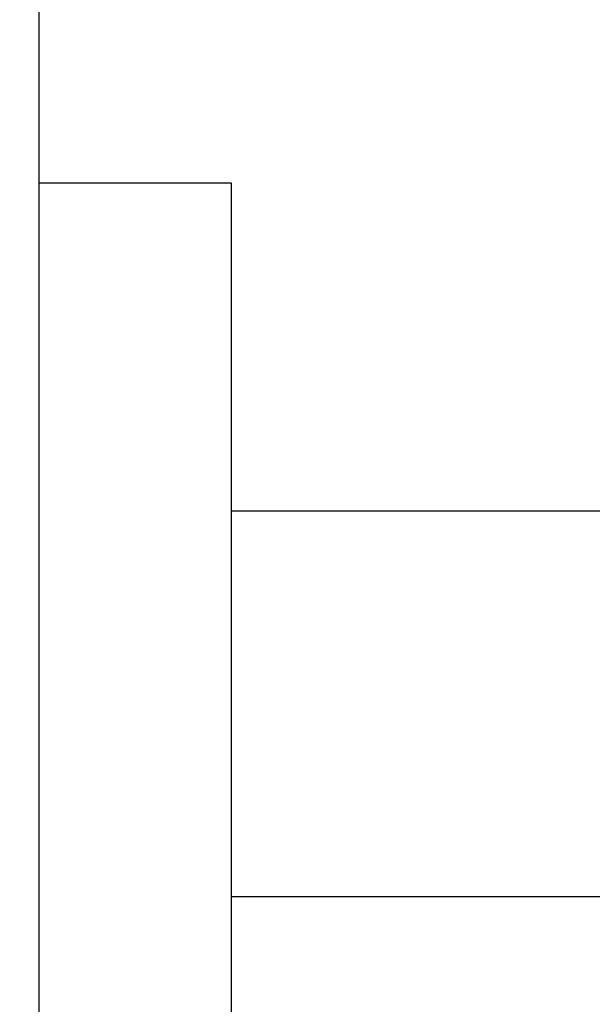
# Model space of a CAD drawing. Header units: millimetres. Extents: x -36478 to 31050, y -14815 to 11827.
# Tile 613 of 656: x -651 to -622, y 1184 to 1235. Entities that reach past the tile are written whole.
import ezdxf

# ---------------------------------------------------------------- set-up
doc = ezdxf.new("R2010")
doc.units = ezdxf.units.MM
doc.header["$MEASUREMENT"] = 0
doc.linetypes.add('Wipeout_Contour', pattern=[1000, 0, -1000])
for name, color, linetype in [('Nové_Konstrukce - nosné', 7, 'Continuous'), ('Nové_Kóty - SP', 7, 'Continuous'), ('Nové_Výplně - Povrchové', 7, 'Continuous')]:
    doc.layers.add(name, color=color, linetype=linetype)
doc.styles.add('GENEROVANÝ_STYL_2', font='txt')
doc.dimstyles.new('GENEROVANÝ_STYL__1', dxfattribs={"dimtxt": 125, "dimasz": 190, "dimexe": 0.18, "dimexo": 300, "dimgap": 0, "dimtad": 1, "dimdec": 0, "dimzin": 0, "dimdsep": 46, "dimtxsty": 'GENEROVANÝ_STYL_2', "dimblk": 'ARROWHEAD_6', "dimblk1": 'ARROWHEAD_6', "dimblk2": 'ARROWHEAD_6', "dimcen": 0.09, "dimclrd": 1, "dimclre": 1, "dimclrt": 1, "dimazin": 0, "dimtfac": 1, "dimtdec": 4, "dimtmove": 0, "dimatfit": 3, "dimfxl": 1, "dimtolj": 1, "dimtzin": 0, "dimarcsym": 0})

# ---------------------------------------------------------------- blocks, each defined once
blk = doc.blocks.new('*D6275')
at = {"layer": 'Nové_Kóty - SP', "color": 1, "linetype": 'Continuous', "lineweight": 25}
for p, q in [((1043.774, 3280), (1243.774, 3080)), ((1331.274, 3180), (843.774, 3180)), ((1143.774, 200), (1143.774, 3180)), ((1043.774, 300), (1243.774, 100)), ((1331.274, 200), (843.774, 200)), ((1143.774, -398.512), (1143.774, 200))]:
    blk.add_line(p, q, dxfattribs=at)
at = {"layer": 'Nové_Kóty - SP', "color": 1, "lineweight": 25, "char_height": 125, "attachment_point": 7, "rotation": 90, "style": 'GENEROVANÝ_STYL_2'}
for s, insert in [('\\A1;{\\pql;\\fArial|b0|i0|c0|p38;300}', (1118.774, 2795.427)), ('\\A1;{\\pql;\\fArial|b0|i0|c0|p38;2\xa0980}', (1118.774, 1333.999))]:
    blk.add_mtext(s, dxfattribs=dict(at, insert=insert))
blk = doc.blocks.new('ARROWHEAD_6')
at = {"color": 0, "linetype": 'Continuous', "lineweight": 0}
for p, q in [((-0.5, -0.5), (0.5, 0.5)), ((0, 0), (-1, 0))]:
    blk.add_line(p, q, dxfattribs=at)
blk = doc.blocks.new('*D6333')
at = {"layer": 'Nové_Kóty - SP', "color": 1, "linetype": 'Continuous', "lineweight": 25}
for p, q in [((1592.495, 10900.318), (1592.495, 11050.318)), ((1692.495, 10800.318), (1492.495, 11000.318)), ((1779.995, 10900.318), (1292.495, 10900.318)), ((1592.495, 200), (1592.495, 10900.318)), ((1492.495, 300), (1692.495, 100)), ((1779.995, 200), (1292.495, 200)), ((1592.495, -398.512), (1592.495, 200))]:
    blk.add_line(p, q, dxfattribs=at)
at = {"layer": 'Nové_Kóty - SP', "color": 1, "lineweight": 25, "insert": (1567.495, 5289.016), "char_height": 125, "attachment_point": 7, "rotation": 90, "style": 'GENEROVANÝ_STYL_2'}
blk.add_mtext('\\A1;{\\pql;\\fArial|b0|i0|c0|p38;10\xa0700}', dxfattribs=at)

msp = doc.modelspace()

# ---------------------------------------------------------------- wipeouts: each hides what was drawn before it
at = {"color": 254, "linetype": 'Wipeout_Contour', "lineweight": 0, "ltscale": 5375.70355}
msp.add_wipeout([(-640.299, 1186.5), (-640.399, 1186.5), (-640.401, 1176.617), (-640.301, 1176.617)], dxfattribs=at).dxf.layer = 'Nové_Výplně - Povrchové'

# ---------------------------------------------------------------- next in the draw order: wipeouts: each hides what was drawn before it
at = {"color": 254, "linetype": 'Wipeout_Contour', "lineweight": 0, "ltscale": 5416.869017}
msp.add_wipeout([(-640.399, 1186.5), (-640.299, 1186.5), (-640.297, 1200), (-640.397, 1200)], dxfattribs=at).dxf.layer = 'Nové_Výplně - Povrchové'

# ---------------------------------------------------------------- next in the draw order: wipeouts: each hides what was drawn before it
at = {"color": 254, "linetype": 'Wipeout_Contour', "lineweight": 0, "ltscale": 5464.50975}
msp.add_wipeout([(-640.399, 1213.5), (-640.397, 1200), (-640.297, 1200), (-640.299, 1213.5)], dxfattribs=at).dxf.layer = 'Nové_Výplně - Povrchové'
at = {"color": 254, "linetype": 'Wipeout_Contour', "lineweight": 0, "ltscale": 5385.196657}
msp.add_wipeout([(-640.399, 1186.5), (-650.199, 1186.5), (-650.201, 1176.617), (-640.401, 1176.617)], dxfattribs=at).dxf.layer = 'Nové_Výplně - Povrchové'

# ---------------------------------------------------------------- next in the draw order: wipeouts: each hides what was drawn before it
at = {"color": 254, "linetype": 'Wipeout_Contour', "lineweight": 0, "ltscale": 5505.858615}
msp.add_wipeout([(-640.301, 1223.383), (-640.401, 1223.383), (-640.399, 1213.5), (-640.299, 1213.5)], dxfattribs=at).dxf.layer = 'Nové_Výplně - Povrchové'
at = {"color": 254, "linetype": 'Wipeout_Contour', "lineweight": 0, "ltscale": 5426.290214}
msp.add_wipeout([(-650.199, 1186.5), (-640.399, 1186.5), (-640.397, 1200), (-650.197, 1200)], dxfattribs=at).dxf.layer = 'Nové_Výplně - Povrchové'

# ---------------------------------------------------------------- next in the draw order: linework, layer by layer
at = {"layer": 'Nové_Konstrukce - nosné', "color": 1, "linetype": 'Continuous', "lineweight": 25}
msp.add_line((-640.301, 1176.617), (-640.299, 1186.5), dxfattribs=at)

# ---------------------------------------------------------------- next in the draw order: wipeouts: each hides what was drawn before it
at = {"color": 254, "linetype": 'Wipeout_Contour', "lineweight": 0, "ltscale": 5529.771101}
msp.add_wipeout([(-640.305, 1227), (-640.405, 1227), (-640.401, 1223.383), (-640.301, 1223.383)], dxfattribs=at).dxf.layer = 'Nové_Výplně - Povrchové'
at = {"color": 254, "linetype": 'Wipeout_Contour', "lineweight": 0, "ltscale": 5473.849063}
msp.add_wipeout([(-650.199, 1213.5), (-650.197, 1200), (-640.397, 1200), (-640.399, 1213.5)], dxfattribs=at).dxf.layer = 'Nové_Výplně - Povrchové'
at = {"color": 254, "linetype": 'Wipeout_Contour', "lineweight": 0, "ltscale": 5381.93426}
msp.add_wipeout([(-640.298, 1191.91), (-640.298, 1190), (-611.555, 1190), (-611.554, 1191.91)], dxfattribs=at).dxf.layer = 'Nové_Výplně - Povrchové'
at = {"color": 254, "linetype": 'Wipeout_Contour', "lineweight": 0, "ltscale": 5394.667053}
msp.add_wipeout([(-650.199, 1186.5), (-650.297, 1186.5), (-650.297, 1176.617), (-650.201, 1176.617)], dxfattribs=at).dxf.layer = 'Nové_Výplně - Povrchové'

# ---------------------------------------------------------------- next in the draw order: linework, layer by layer
at = {"layer": 'Nové_Konstrukce - nosné', "color": 1, "linetype": 'Continuous', "lineweight": 25}
msp.add_line((-611.555, 1190), (-640.298, 1190), dxfattribs=at)

# ---------------------------------------------------------------- next in the draw order: wipeouts: each hides what was drawn before it
at = {"color": 254, "linetype": 'Wipeout_Contour', "lineweight": 0, "ltscale": 5515.127995}
msp.add_wipeout([(-640.401, 1223.383), (-650.201, 1223.383), (-650.199, 1213.5), (-640.399, 1213.5)], dxfattribs=at).dxf.layer = 'Nové_Výplně - Povrchové'
at = {"color": 254, "linetype": 'Wipeout_Contour', "lineweight": 0, "ltscale": 6790.826767}
msp.add_wipeout([(-650.297, 1200), (-650.297, 1189.445), (-650.297, 1186.5), (-650.199, 1186.5), (-650.197, 1200)], dxfattribs=at).dxf.layer = 'Nové_Výplně - Povrchové'
at = {"color": 254, "linetype": 'Wipeout_Contour', "lineweight": 0, "ltscale": 5394.171979}
msp.add_wipeout([(-640.298, 1196.91), (-640.298, 1191.91), (-611.554, 1191.91), (-611.553, 1196.91)], dxfattribs=at).dxf.layer = 'Nové_Výplně - Povrchové'

# ---------------------------------------------------------------- next in the draw order: wipeouts: each hides what was drawn before it
at = {"color": 254, "linetype": 'Wipeout_Contour', "lineweight": 0, "ltscale": 5539.000441}
msp.add_wipeout([(-640.405, 1227), (-650.205, 1227), (-650.201, 1223.383), (-640.401, 1223.383)], dxfattribs=at).dxf.layer = 'Nové_Výplně - Povrchové'
at = {"color": 254, "linetype": 'Wipeout_Contour', "lineweight": 0, "ltscale": 6857.367847}
msp.add_wipeout([(-650.298, 1210.555), (-650.297, 1200), (-650.197, 1200), (-650.199, 1213.5), (-650.297, 1213.5)], dxfattribs=at).dxf.layer = 'Nové_Výplně - Povrchové'
at = {"color": 254, "linetype": 'Wipeout_Contour', "lineweight": 0, "ltscale": 6773.893011}
msp.add_wipeout([(-640.298, 1203.09), (-640.297, 1200), (-640.298, 1196.91), (-611.553, 1196.91), (-611.553, 1203.09)], dxfattribs=at).dxf.layer = 'Nové_Výplně - Povrchové'

# ---------------------------------------------------------------- next in the draw order: linework, layer by layer
at = {"layer": 'Nové_Konstrukce - nosné', "color": 1, "linetype": 'Continuous', "lineweight": 25}
for p, q in [((-640.305, 1227), (-640.405, 1227)), ((-640.301, 1223.383), (-640.305, 1227)), ((-640.299, 1213.5), (-640.301, 1223.383)), ((-640.299, 1186.5), (-640.297, 1200))]:
    msp.add_line(p, q, dxfattribs=at)

# ---------------------------------------------------------------- next in the draw order: wipeouts: each hides what was drawn before it
at = {"color": 254, "linetype": 'Wipeout_Contour', "lineweight": 0, "ltscale": 5524.375363}
msp.add_wipeout([(-650.201, 1223.383), (-650.297, 1223.383), (-650.297, 1213.5), (-650.199, 1213.5)], dxfattribs=at).dxf.layer = 'Nové_Výplně - Povrchové'
at = {"color": 254, "linetype": 'Wipeout_Contour', "lineweight": 0, "ltscale": 5433.822395}
msp.add_wipeout([(-640.298, 1208.09), (-640.298, 1203.09), (-611.553, 1203.09), (-611.554, 1208.09)], dxfattribs=at).dxf.layer = 'Nové_Výplně - Povrchové'

# ---------------------------------------------------------------- next in the draw order: wipeouts: each hides what was drawn before it
at = {"color": 254, "linetype": 'Wipeout_Contour', "lineweight": 0, "ltscale": 5548.199048}
msp.add_wipeout([(-650.205, 1227), (-650.297, 1227), (-650.297, 1223.383), (-650.201, 1223.383)], dxfattribs=at).dxf.layer = 'Nové_Výplně - Povrchové'
at = {"color": 254, "linetype": 'Wipeout_Contour', "lineweight": 0, "ltscale": 5446.089855}
msp.add_wipeout([(-640.298, 1210), (-640.298, 1208.09), (-611.554, 1208.09), (-611.555, 1210)], dxfattribs=at).dxf.layer = 'Nové_Výplně - Povrchové'

# ---------------------------------------------------------------- next in the draw order: linework, layer by layer
at = {"layer": 'Nové_Konstrukce - nosné', "color": 1, "linetype": 'Continuous', "lineweight": 25}
for p, q in [((-640.297, 1200), (-640.299, 1213.5)), ((-611.555, 1210), (-640.298, 1210))]:
    msp.add_line(p, q, dxfattribs=at)

# ---------------------------------------------------------------- next in the draw order: wipeouts: each hides what was drawn before it
at = {"color": 254, "linetype": 'Wipeout_Contour', "lineweight": 0, "ltscale": 6876.217748}
msp.add_wipeout([(-664.109, 1080), (-650.297, 1080), (-650.297, 2072), (-664.109, 2072)], dxfattribs=at).dxf.layer = 'Nové_Výplně - Povrchové'

# ---------------------------------------------------------------- next in the draw order: linework, layer by layer
at = {"layer": 'Nové_Konstrukce - nosné', "color": 1, "linetype": 'Continuous', "lineweight": 25}
for p, q in [((-650.297, 2072), (-650.297, 1080)), ((-650.205, 1227), (-650.297, 1227)), ((-640.405, 1227), (-650.205, 1227))]:
    msp.add_line(p, q, dxfattribs=at)

# ---------------------------------------------------------------- next in the draw order: dimensions: what is measured, and where the dimension line sits
at = {"layer": 'Nové_Kóty - SP', "color": 1, "linetype": 'Continuous', "lineweight": 25}
for base, p2, picture, middle in [((1592.495, 10900.318), (-4354.78, 10900.318), '*D6333', (1504.995, 5551.369)), ((1143.774, 3180), (-1009.73, 3180), '*D6275', (1056.274, 1548.706))]:
    dim = msp.add_linear_dim(base=base, p1=(-1010.077, 200), p2=p2, angle=90, dimstyle='GENEROVANÝ_STYL__1', dxfattribs=at)
    dim.commit()
    dim.dimension.update_dxf_attribs({"geometry": picture, "text_midpoint": middle, "dimtype": 160, "text_rotation": 90})

doc.saveas('drawing.dxf')
